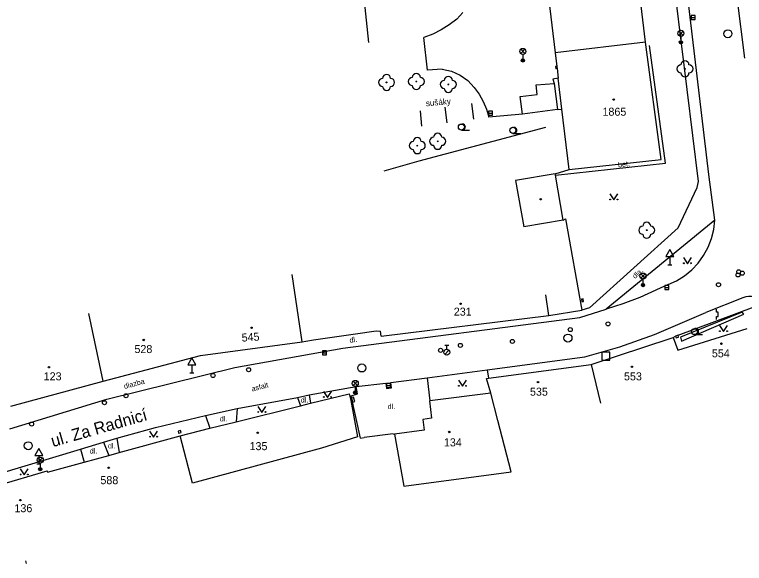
# Model space of a CAD drawing. Extents: x -539515 to -538098, y -1182060 to -1180157.
# Drawn here: x -538710.7 to -538619.7, y -1180367.5 to -1180299 of the extents above; entities that cross this region are included whole.
import ezdxf

# ---------------------------------------------------------------- set-up
doc = ezdxf.new("R2010")
doc.units = 0
for name, color, linetype in [('Vrstva 10', 7, 'Continuous'), ('Vrstva 11', 7, 'Continuous'), ('Vrstva 21', 7, 'Continuous'), ('Vrstva 22', 7, 'Continuous'), ('Vrstva 24', 7, 'Continuous'), ('Vrstva 26', 7, 'Continuous'), ('Vrstva 27', 7, 'Continuous'), ('Vrstva 28', 7, 'Continuous'), ('Vrstva 33', 7, 'Continuous'), ('Vrstva 34', 7, 'Continuous'), ('Vrstva 36', 7, 'Continuous'), ('Vrstva 39', 7, 'Continuous'), ('Vrstva 40', 7, 'Continuous'), ('Vrstva 41', 7, 'Continuous'), ('Vrstva 47', 7, 'Continuous'), ('Vrstva 49', 7, 'Continuous'), ('Vrstva 5', 7, 'Continuous'), ('Vrstva 7', 7, 'Continuous'), ('Vrstva 8', 7, 'Continuous')]:
    doc.layers.add(name, color=color, linetype=linetype)

msp = doc.modelspace()

# ---------------------------------------------------------------- linework, layer by layer
at = {"layer": 'Vrstva 10'}
for p, q in [((-538624.18, -1180318.99), (-538628.96, -1180278.688)), ((-538622.97, -1180278.797), (-538619.73, -1180304.49)), ((-538653.46, -1180312.07), (-538653.74, -1180310.148)), ((-538659.96, -1180312.938), (-538660.13, -1180311.031)), ((-538657.08, -1180310.57), (-538656.85, -1180312.523)), ((-538623.44, -1180324.68), (-538624.18, -1180318.99)), ((-538629.25, -1180332.7), (-538632.795, -1180334.306)), ((-538632.795, -1180334.306), (-538634.886, -1180335.099)), ((-538619.92, -1180334.34), (-538624.54, -1180336.2)), ((-538634.886, -1180335.099), (-538636.99, -1180335.76)), ((-538640.27, -1180336.82), (-538636.99, -1180335.76)), ((-538630.97, -1180338.93), (-538624.54, -1180336.2)), ((-538669.81, -1180340.617), (-538640.27, -1180336.82)), ((-538635.27, -1180340.46), (-538630.97, -1180338.93)), ((-538683.29, -1180343.023), (-538669.81, -1180340.617)), ((-538639.64, -1180341.703), (-538635.27, -1180340.46)), ((-538651.8, -1180343.35), (-538639.64, -1180341.703)), ((-538699.25, -1180346.992), (-538683.29, -1180343.023)), ((-538659.3, -1180344.31), (-538651.8, -1180343.35)), ((-538663.84, -1180344.93), (-538659.3, -1180344.31)), ((-538674.02, -1180346.461), (-538668.17, -1180345.4)), ((-538668.17, -1180345.4), (-538664.47, -1180345)), ((-538664.47, -1180345), (-538664.39, -1180345.672)), ((-538664.39, -1180345.672), (-538663.74, -1180345.563)), ((-538663.74, -1180345.563), (-538663.84, -1180344.93)), ((-538675.45, -1180346.773), (-538674.02, -1180346.461)), ((-538711.34, -1180350.68), (-538699.25, -1180346.992)), ((-538682.98, -1180348.133), (-538675.45, -1180346.773)), ((-538686.95, -1180349.008), (-538682.98, -1180348.133)), ((-538693.18, -1180350.531), (-538686.95, -1180349.008)), ((-538698.01, -1180351.859), (-538693.18, -1180350.531)), ((-538699.65, -1180352.359), (-538698.01, -1180351.859)), ((-538702.51, -1180353.219), (-538699.65, -1180352.359)), ((-538718.45, -1180358.02), (-538702.51, -1180353.219))]:
    msp.add_line(p, q, dxfattribs=at)
for points in [[(-538629.25, -1180332.7), (-538628.192, -1180332.216), (-538627.205, -1180331.6), (-538626.305, -1180330.862), (-538625.508, -1180330.015), (-538624.825, -1180329.073), (-538624.269, -1180328.051), (-538623.848, -1180326.966), (-538623.571, -1180325.836), (-538623.44, -1180324.68)], [(-538617.21, -1180335.48), (-538617.373, -1180335.155), (-538617.591, -1180334.865), (-538617.856, -1180334.616), (-538618.161, -1180334.419), (-538618.496, -1180334.278), (-538618.851, -1180334.198), (-538619.214, -1180334.182), (-538619.574, -1180334.23), (-538619.92, -1180334.34)]]:
    msp.add_lwpolyline(points, dxfattribs=at)
at = {"layer": 'Vrstva 11'}
for p, q in [((-538625.46, -1180319.84), (-538630.511, -1180278.953)), ((-538654.858, -1180298.771), (-538655.62, -1180299.609)), ((-538655.62, -1180299.609), (-538656.553, -1180300.329)), ((-538657.552, -1180300.953), (-538658.608, -1180301.476)), ((-538656.553, -1180300.329), (-538657.552, -1180300.953)), ((-538658.608, -1180301.476), (-538659.71, -1180301.891)), ((-538659.27, -1180305.977), (-538659.71, -1180301.891)), ((-538629.6, -1180317.55), (-538631.58, -1180302.92)), ((-538657.42, -1180305.852), (-538659.27, -1180305.977)), ((-538657.42, -1180305.852), (-538656.273, -1180306.113)), ((-538656.273, -1180306.113), (-538655.197, -1180306.591)), ((-538655.197, -1180306.591), (-538654.234, -1180307.268)), ((-538654.234, -1180307.268), (-538653.42, -1180308.117)), ((-538653.42, -1180308.117), (-538652.823, -1180308.972)), ((-538645.71, -1180307.797), (-538643.46, -1180307.656)), ((-538645.57, -1180308.992), (-538645.71, -1180307.797)), ((-538652.823, -1180308.972), (-538652.319, -1180309.885)), ((-538647.71, -1180309.242), (-538645.57, -1180308.992)), ((-538647.4, -1180311.469), (-538647.71, -1180309.242)), ((-538652.319, -1180309.885), (-538651.913, -1180310.846)), ((-538651.913, -1180310.846), (-538651.61, -1180311.844)), ((-538643.06, -1180310.898), (-538647.4, -1180311.469)), ((-538647.4, -1180311.469), (-538651.61, -1180311.844)), ((-538643.31, -1180319.06), (-538629.6, -1180317.55)), ((-538625.63, -1180320.61), (-538625.46, -1180319.84)), ((-538627.99, -1180325.61), (-538625.63, -1180320.61)), ((-538623.44, -1180324.68), (-538636.99, -1180335.76)), ((-538639.07, -1180335.6), (-538627.99, -1180325.61)), ((-538639.07, -1180335.6), (-538640.01, -1180335.88)), ((-538628.02, -1180339.02), (-538618.53, -1180335.47)), ((-538628.63, -1180339.28), (-538628.33, -1180339.13)), ((-538651.8, -1180343.35), (-538651.66, -1180344.39)), ((-538659.3, -1180344.31), (-538658.95, -1180347.2)), ((-538674.02, -1180346.461), (-538673.845, -1180347.506)), ((-538667.61, -1180351.83), (-538668.78, -1180346.59)), ((-538675.45, -1180346.773), (-538675.108, -1180347.82)), ((-538682.98, -1180348.133), (-538683.107, -1180349.806)), ((-538686.95, -1180349.008), (-538686.389, -1180350.621)), ((-538698.01, -1180351.859), (-538697.722, -1180353.641)), ((-538699.65, -1180352.359), (-538699.009, -1180353.995)), ((-538702.51, -1180353.219), (-538702.056, -1180354.834))]:
    msp.add_line(p, q, dxfattribs=at)
msp.add_lwpolyline([(-538668.78, -1180346.59), (-538668, -1180346.33), (-538668.17, -1180345.4)], dxfattribs=at)
at = {"layer": 'Vrstva 21'}
for p, q in [((-538620, -1180336.14), (-538627.71, -1180339.24)), ((-538627.58, -1180339.75), (-538619.83, -1180336.39)), ((-538619.83, -1180336.39), (-538620, -1180336.14)), ((-538627.71, -1180339.24), (-538627.58, -1180339.75))]:
    msp.add_line(p, q, dxfattribs=at)
at = {"layer": 'Vrstva 22'}
for centre in [(-538627.15, -1180305.813), (-538664.36, -1180307.5), (-538660.65, -1180307.391), (-538656.66, -1180307.75), (-538660.53, -1180315.383), (-538657.99, -1180314.844), (-538631.92, -1180325.93)]:
    msp.add_circle(centre, 0.05, dxfattribs=at)
for centre, start, end in [((-538627.65, -1180305.813), 90, 270), ((-538627.15, -1180305.313), 0, 180), ((-538626.65, -1180305.813), 270, 90), ((-538664.36, -1180307), 0, 180), ((-538660.65, -1180306.891), 0, 180), ((-538627.15, -1180306.313), 180, 0), ((-538664.86, -1180307.5), 90, 270), ((-538663.86, -1180307.5), 270, 90), ((-538661.15, -1180307.391), 90, 270), ((-538660.15, -1180307.391), 270, 90), ((-538657.16, -1180307.75), 90, 270), ((-538656.66, -1180307.25), 0, 180), ((-538656.16, -1180307.75), 270, 90), ((-538664.36, -1180308), 180, 0), ((-538660.65, -1180307.891), 180, 0), ((-538656.66, -1180308.25), 180, 0), ((-538657.99, -1180314.344), 0, 180), ((-538660.53, -1180314.883), 0, 180), ((-538658.49, -1180314.844), 90, 270), ((-538657.49, -1180314.844), 270, 90), ((-538661.03, -1180315.383), 90, 270), ((-538660.03, -1180315.383), 270, 90), ((-538657.99, -1180315.344), 180, 0), ((-538660.53, -1180315.883), 180, 0), ((-538632.42, -1180325.93), 90, 270), ((-538631.92, -1180325.43), 0, 180), ((-538631.42, -1180325.93), 270, 90), ((-538631.92, -1180326.43), 180, 0)]:
    msp.add_arc(centre, 0.5, start, end, dxfattribs=at)
at = {"layer": 'Vrstva 24'}
for p, q in [((-538643.132, -1180305.5), (-538643.3, -1180305.52)), ((-538643.3, -1180305.52), (-538643.264, -1180305.799)), ((-538643.099, -1180305.779), (-538643.264, -1180305.799)), ((-538623.209, -1180336.149), (-538623.21, -1180335.781)), ((-538623.026, -1180336.15), (-538623.209, -1180336.149)), ((-538623.026, -1180336.702), (-538623.026, -1180336.15)), ((-538623.21, -1180337.07), (-538623.209, -1180336.702)), ((-538623.209, -1180336.702), (-538623.026, -1180336.702))]:
    msp.add_line(p, q, dxfattribs=at)
for points in [[(-538639.86, -1180334.47), (-538640.071, -1180334.502), (-538640.021, -1180334.832), (-538639.81, -1180334.8), (-538639.86, -1180334.47)], [(-538628.33, -1180339.13), (-538628.249, -1180339.357), (-538627.939, -1180339.247), (-538628.02, -1180339.02), (-538628.33, -1180339.13)], [(-538668.47, -1180346.72), (-538668.738, -1180346.786), (-538668.598, -1180347.356), (-538668.33, -1180347.29), (-538668.47, -1180346.72)], [(-538690.35, -1180350.98), (-538690.289, -1180351.215), (-538689.979, -1180351.135), (-538690.04, -1180350.9), (-538690.35, -1180350.98)]]:
    msp.add_lwpolyline(points, dxfattribs=at)
at = {"layer": 'Vrstva 26'}
msp.add_lwpolyline([(-538637.52, -1180342.13), (-538636.52, -1180342.13), (-538636.52, -1180341.13), (-538637.52, -1180341.13)], close=True, dxfattribs=at)
at = {"layer": 'Vrstva 27'}
for p, q in [((-538626.39, -1180299.391), (-538625.89, -1180299.391)), ((-538651.64, -1180311.328), (-538651.14, -1180311.328)), ((-538629.66, -1180333.05), (-538629.16, -1180333.05)), ((-538672.37, -1180341.21), (-538671.87, -1180341.21)), ((-538664.37, -1180345.273), (-538663.87, -1180345.273))]:
    msp.add_line(p, q, dxfattribs=at)
for points in [[(-538626.39, -1180299.641), (-538625.89, -1180299.641), (-538625.89, -1180299.141), (-538626.39, -1180299.141)], [(-538651.64, -1180311.578), (-538651.14, -1180311.578), (-538651.14, -1180311.078), (-538651.64, -1180311.078)], [(-538629.66, -1180333.3), (-538629.16, -1180333.3), (-538629.16, -1180332.8), (-538629.66, -1180332.8)], [(-538672.37, -1180341.46), (-538671.87, -1180341.46), (-538671.87, -1180340.96), (-538672.37, -1180340.96)], [(-538664.37, -1180345.523), (-538663.87, -1180345.523), (-538663.87, -1180345.023), (-538664.37, -1180345.023)]]:
    msp.add_lwpolyline(points, close=True, dxfattribs=at)
for centre in [(-538621.8, -1180301.438), (-538641.74, -1180339.367), (-538667.45, -1180343.1), (-538709.04, -1180352.789)]:
    msp.add_circle(centre, 0.5, dxfattribs=at)
at = {"layer": 'Vrstva 28'}
for p, q in [((-538657.1, -1180340.258), (-538656.6, -1180340.258)), ((-538656.85, -1180340.758), (-538656.85, -1180340.258)), ((-538657.108, -1180341.405), (-538656.578, -1180340.875))]:
    msp.add_line(p, q, dxfattribs=at)
for centre, radius in [((-538620.45, -1180331.11), 0.25), ((-538620, -1180331.28), 0.25), ((-538620.53, -1180331.5), 0.25), ((-538622.97, -1180332.72), 0.25), ((-538636.75, -1180337.6), 0.25), ((-538641.45, -1180338.32), 0.25), ((-538655.16, -1180340.281), 0.25), ((-538648.67, -1180339.789), 0.25), ((-538657.63, -1180340.9), 0.25), ((-538656.85, -1180341.133), 0.375), ((-538686.007, -1180344.039), 0.25), ((-538681.57, -1180343.32), 0.25), ((-538696.85, -1180346.57), 0.25), ((-538699.54, -1180347.43), 0.25), ((-538708.63, -1180350.09), 0.25)]:
    msp.add_circle(centre, radius, dxfattribs=at)
at = {"layer": 'Vrstva 33'}
for p, q in [((-538627.925, -1180301.64), (-538627.395, -1180301.11)), ((-538627.925, -1180301.11), (-538627.395, -1180301.64)), ((-538627.66, -1180301.75), (-538627.66, -1180302.5)), ((-538647.635, -1180303.898), (-538647.105, -1180303.368)), ((-538647.635, -1180303.368), (-538647.105, -1180303.898)), ((-538647.37, -1180304.008), (-538647.37, -1180304.758)), ((-538632.654, -1180331.911), (-538632.126, -1180331.381)), ((-538632.654, -1180331.381), (-538632.126, -1180331.911)), ((-538632.39, -1180332.02), (-538632.39, -1180332.77)), ((-538668.534, -1180345.291), (-538668.006, -1180344.761)), ((-538668.534, -1180344.761), (-538668.006, -1180345.291)), ((-538668.27, -1180345.4), (-538668.27, -1180346.15)), ((-538707.814, -1180354.851), (-538707.286, -1180354.321)), ((-538707.814, -1180354.321), (-538707.286, -1180354.851)), ((-538707.55, -1180354.96), (-538707.55, -1180355.71))]:
    msp.add_line(p, q, dxfattribs=at)
for centre, radius in [((-538627.66, -1180301.375), 0.375), ((-538627.66, -1180302.5), 0.2), ((-538627.66, -1180302.5), 0.145), ((-538627.66, -1180302.5), 0.0876), ((-538647.37, -1180303.633), 0.375), ((-538647.37, -1180304.758), 0.2), ((-538647.37, -1180304.758), 0.145), ((-538647.37, -1180304.758), 0.0876), ((-538632.39, -1180331.646), 0.375), ((-538632.39, -1180332.771), 0.2), ((-538632.39, -1180332.771), 0.145), ((-538632.39, -1180332.771), 0.0876), ((-538668.27, -1180345.026), 0.375), ((-538668.27, -1180346.151), 0.2), ((-538668.27, -1180346.151), 0.145), ((-538668.27, -1180346.151), 0.0876), ((-538707.55, -1180354.586), 0.375), ((-538707.55, -1180355.711), 0.2), ((-538707.55, -1180355.711), 0.145), ((-538707.55, -1180355.711), 0.0876)]:
    msp.add_circle(centre, radius, dxfattribs=at)
at = {"layer": 'Vrstva 34'}
for p, q in [((-538629.02, -1180329.212), (-538629.02, -1180330.23)), ((-538629.27, -1180330.23), (-538628.77, -1180330.23)), ((-538688.659, -1180342.702), (-538688.659, -1180343.72)), ((-538688.909, -1180343.72), (-538688.409, -1180343.72)), ((-538707.71, -1180354.012), (-538707.71, -1180355.03)), ((-538707.96, -1180355.03), (-538707.46, -1180355.03))]:
    msp.add_line(p, q, dxfattribs=at)
for points in [[(-538629.52, -1180329.212), (-538628.52, -1180329.212), (-538629.02, -1180328.346)], [(-538689.159, -1180342.702), (-538688.159, -1180342.702), (-538688.659, -1180341.836)], [(-538708.21, -1180354.012), (-538707.21, -1180354.012), (-538707.71, -1180353.146)]]:
    msp.add_lwpolyline(points, close=True, dxfattribs=at)
at = {"layer": 'Vrstva 36'}
for p, q in [((-538655.03, -1180313.438), (-538654.03, -1180313.438)), ((-538648.61, -1180313.852), (-538647.61, -1180313.852)), ((-538625.965, -1180338.937), (-538624.965, -1180338.937))]:
    msp.add_line(p, q, dxfattribs=at)
for points in [[(-538636.518, -1180321.404), (-538636.018, -1180322.154), (-538635.518, -1180321.404)], [(-538627.344, -1180329.347), (-538626.844, -1180330.097), (-538626.344, -1180329.347)], [(-538622.85, -1180337.82), (-538622.35, -1180338.57), (-538621.85, -1180337.82)], [(-538655.407, -1180344.62), (-538654.907, -1180345.37), (-538654.407, -1180344.62)], [(-538672.237, -1180346.023), (-538671.737, -1180346.773), (-538671.237, -1180346.023)], [(-538680.407, -1180347.89), (-538679.907, -1180348.64), (-538679.407, -1180347.89)], [(-538693.913, -1180350.966), (-538693.413, -1180351.716), (-538692.913, -1180350.966)], [(-538710.041, -1180355.688), (-538709.541, -1180356.438), (-538709.041, -1180355.688)]]:
    msp.add_lwpolyline(points, dxfattribs=at)
for centre, radius in [((-538655.03, -1180313.063), 0.375), ((-538648.61, -1180313.477), 0.375), ((-538636.468, -1180322.104), 0.05), ((-538635.569, -1180322.104), 0.05), ((-538627.294, -1180330.047), 0.05), ((-538626.395, -1180330.047), 0.05), ((-538625.965, -1180338.562), 0.375), ((-538622.8, -1180338.52), 0.05), ((-538621.901, -1180338.52), 0.05), ((-538655.357, -1180345.32), 0.05), ((-538654.458, -1180345.32), 0.05), ((-538672.187, -1180346.723), 0.05), ((-538671.288, -1180346.723), 0.05), ((-538680.357, -1180348.59), 0.05), ((-538679.458, -1180348.59), 0.05), ((-538693.863, -1180351.666), 0.05), ((-538692.964, -1180351.666), 0.05), ((-538709.991, -1180356.388), 0.05), ((-538709.092, -1180356.388), 0.05)]:
    msp.add_circle(centre, radius, dxfattribs=at)
for centre in [(-538654.905, -1180313.063), (-538648.485, -1180313.477), (-538625.84, -1180338.562)]:
    msp.add_arc(centre, 0.375, 260.40593, 99.59406, dxfattribs=at)
at = {"layer": 'Vrstva 39'}
for centre, radius in [((-538636.04, -1180309.64), 0.09), ((-538636.04, -1180309.64), 0.0398), ((-538645.128, -1180322.065), 0.09), ((-538645.128, -1180322.065), 0.0398), ((-538655.13, -1180335.1), 0.09), ((-538655.13, -1180335.1), 0.0398), ((-538681.2, -1180338.09), 0.09), ((-538681.2, -1180338.09), 0.0398), ((-538694.65, -1180339.61), 0.09), ((-538694.65, -1180339.61), 0.0398), ((-538622.6, -1180340.07), 0.09), ((-538622.6, -1180340.07), 0.0398), ((-538706.47, -1180343.01), 0.09), ((-538706.47, -1180343.01), 0.0398), ((-538633.77, -1180342.95), 0.09), ((-538633.77, -1180342.95), 0.0398), ((-538645.48, -1180344.86), 0.09), ((-538645.48, -1180344.86), 0.0398), ((-538680.43, -1180351.18), 0.09), ((-538680.43, -1180351.18), 0.0398), ((-538656.55, -1180351.08), 0.09), ((-538656.55, -1180351.08), 0.0398), ((-538699.02, -1180355.54), 0.09), ((-538699.02, -1180355.54), 0.0398), ((-538710.03, -1180359.57), 0.09), ((-538710.03, -1180359.57), 0.0398)]:
    msp.add_circle(centre, radius, dxfattribs=at)
at = {"layer": 'Vrstva 5'}
for p, q in [((-538632.09, -1180302.469), (-538633.78, -1180288)), ((-538644.232, -1180296.529), (-538643.33, -1180303.828)), ((-538632.09, -1180302.469), (-538643.33, -1180303.828)), ((-538630.12, -1180317.1), (-538632.09, -1180302.469)), ((-538642.96, -1180306.953), (-538643.62, -1180307.102)), ((-538643.62, -1180307.102), (-538643.46, -1180307.656)), ((-538642.497, -1180310.828), (-538642.96, -1180306.953)), ((-538643.46, -1180307.656), (-538643.06, -1180310.898)), ((-538643.06, -1180310.898), (-538642.497, -1180310.828)), ((-538641.6, -1180318.36), (-538642.497, -1180310.828)), ((-538641.6, -1180318.36), (-538630.12, -1180317.1)), ((-538643.34, -1180318.88), (-538648.266, -1180319.742)), ((-538648.266, -1180319.742), (-538647.266, -1180325.516)), ((-538642.34, -1180324.66), (-538647.266, -1180325.516)), ((-538674.89, -1180339.84), (-538676.13, -1180331.46)), ((-538644.11, -1180336.578), (-538644.52, -1180333.99)), ((-538699.69, -1180344.727), (-538701.48, -1180336.32)), ((-538665.03, -1180339.14), (-538644.11, -1180336.578)), ((-538628.03, -1180340.89), (-538619.41, -1180338.16)), ((-538665.03, -1180339.14), (-538665.14, -1180338.5)), ((-538628.87, -1180339.37), (-538628.63, -1180339.28)), ((-538628.63, -1180339.28), (-538628.03, -1180340.89)), ((-538687.58, -1180341.539), (-538674.89, -1180339.84)), ((-538638.84, -1180342.656), (-538628.87, -1180339.37)), ((-538699.69, -1180344.727), (-538687.58, -1180341.539)), ((-538638.84, -1180342.656), (-538637.689, -1180347.47)), ((-538711.223, -1180347.845), (-538699.69, -1180344.727)), ((-538651.35, -1180346.25), (-538651.9, -1180344.422)), ((-538673.845, -1180347.506), (-538669.04, -1180346.313)), ((-538669.04, -1180346.313), (-538668.83, -1180347.156)), ((-538675.108, -1180347.82), (-538673.845, -1180347.506)), ((-538668.83, -1180347.156), (-538667.99, -1180351.68)), ((-538659.02, -1180347.21), (-538658.75, -1180349.37)), ((-538683.107, -1180349.806), (-538675.108, -1180347.82)), ((-538686.389, -1180350.621), (-538683.107, -1180349.806)), ((-538658.75, -1180349.37), (-538659.827, -1180349.504)), ((-538659.827, -1180349.504), (-538659.656, -1180350.866)), ((-538690.12, -1180351.547), (-538686.389, -1180350.621)), ((-538659.656, -1180350.866), (-538663.36, -1180351.33)), ((-538697.722, -1180353.641), (-538690.12, -1180351.547)), ((-538688.58, -1180357.44), (-538690.12, -1180351.547)), ((-538667.99, -1180351.68), (-538672.46, -1180353.1)), ((-538663.36, -1180351.33), (-538662.23, -1180357.83)), ((-538699.009, -1180353.995), (-538697.722, -1180353.641)), ((-538672.46, -1180353.1), (-538688.58, -1180357.44)), ((-538702.056, -1180354.834), (-538699.009, -1180353.995)), ((-538706.66, -1180356.102), (-538702.056, -1180354.834)), ((-538714.84, -1180358.32), (-538706.68, -1180355.94)), ((-538706.68, -1180355.94), (-538706.66, -1180356.102)), ((-538662.23, -1180357.83), (-538648.82, -1180356.06)), ((-538709.26, -1180367.46), (-538709.33, -1180367.15))]:
    msp.add_line(p, q, dxfattribs=at)
for points in [[(-538643.33, -1180303.828), (-538643.132, -1180305.5), (-538643.099, -1180305.779), (-538642.96, -1180306.953)], [(-538643.31, -1180319.06), (-538643.34, -1180318.88)], [(-538642.34, -1180324.66), (-538643.31, -1180319.06)], [(-538651.9, -1180344.422), (-538651.66, -1180344.39), (-538638.84, -1180342.656)], [(-538651.35, -1180346.25), (-538658.95, -1180347.2), (-538659.02, -1180347.21)], [(-538648.82, -1180356.06), (-538650.469, -1180349.667), (-538651.35, -1180346.25)]]:
    msp.add_lwpolyline(points, dxfattribs=at)
at = {"layer": 'Vrstva 7'}
for p, q in [((-538666.57, -1180302.523), (-538671, -1180259.797)), ((-538644.53, -1180313.133), (-538660.33, -1180317.32)), ((-538660.33, -1180317.32), (-538664.693, -1180318.586)), ((-538643.34, -1180318.88), (-538641.6, -1180318.36)), ((-538642.34, -1180324.66), (-538642.07, -1180324.508)), ((-538642.07, -1180324.508), (-538640.01, -1180335.88)), ((-538673.47, -1180339.58), (-538668.24, -1180338.85)), ((-538665.64, -1180338.46), (-538665.14, -1180338.5)), ((-538674.89, -1180339.84), (-538674.42, -1180339.75)), ((-538667.61, -1180351.83), (-538667.15, -1180351.78)), ((-538663.55, -1180351.31), (-538663.36, -1180351.33))]:
    msp.add_line(p, q, dxfattribs=at)
at = {"layer": 'Vrstva 8'}
for p, q in [((-538644.11, -1180336.578), (-538640.01, -1180335.88)), ((-538668.24, -1180338.85), (-538665.64, -1180338.46)), ((-538674.42, -1180339.75), (-538673.47, -1180339.58)), ((-538663.55, -1180351.31), (-538667.15, -1180351.78))]:
    msp.add_line(p, q, dxfattribs=at)

# ---------------------------------------------------------------- texts
at = {"layer": 'Vrstva 40'}
for s, rotation, p in [('bet.', 6.45585, (-538635.471, -1180318.109)), ('dla.', 41.28689, (-538633.38, -1180332.021)), ('dl.', 9.28298, (-538668.936, -1180339.982)), ('dlazba', 15.32762, (-538697.03, -1180345.724)), ('asfalt', 14.54288, (-538681.128, -1180346.038))]:
    msp.add_text(s, height=0.65, rotation=rotation, dxfattribs=at).set_placement(p)
for p in [(-538675.075, -1180347.407), (-538664.235, -1180348.217), (-538685.162, -1180349.755), (-538699.104, -1180353.12), (-538701.388, -1180353.761)]:
    msp.add_text('dl.', height=0.65, dxfattribs=at).set_placement(p)
at = {"layer": 'Vrstva 41'}
msp.add_text('sušáky', height=0.75, rotation=5.09016, dxfattribs=at).set_placement((-538659.432, -1180310.484))
at = {"layer": 'Vrstva 47'}
for s, p in [('1865', (-538637.439, -1180311.656)), ('231', (-538655.98, -1180336.578)), ('528', (-538695.804, -1180341.242)), ('554', (-538623.797, -1180341.771)), ('123', (-538707.124, -1180344.641)), ('553', (-538634.755, -1180344.641)), ('535', (-538646.479, -1180346.555)), ('134', (-538657.214, -1180352.873)), ('135', (-538681.451, -1180353.344)), ('588', (-538700.049, -1180357.586)), ('136', (-538710.769, -1180361.08))]:
    msp.add_text(s, height=1, dxfattribs=at).set_placement(p)
msp.add_text('545', height=1, rotation=3.68623, dxfattribs=at).set_placement((-538682.406, -1180339.82))
at = {"layer": 'Vrstva 49'}
msp.add_text('ul. Za Radnicí', height=1.5, rotation=15.95256, dxfattribs=at).set_placement((-538705.977, -1180352.975))

doc.saveas('drawing.dxf')
